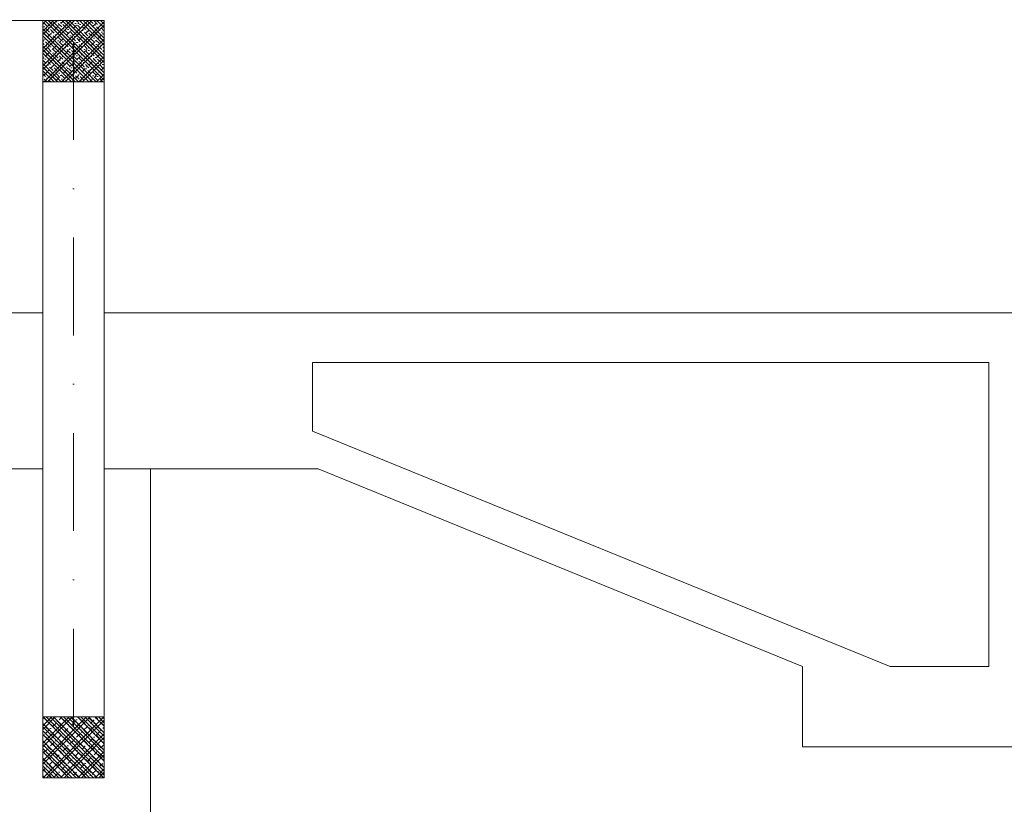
# Model space of a CAD drawing. Header units: millimetres. Extents: x -1695604 to 5289369, y -1488057 to 2187451.
# Tile 116 of 656: x 17825 to 21025, y -33701 to -31153. Entities that reach past the tile are written whole.
import ezdxf

# ---------------------------------------------------------------- set-up
doc = ezdxf.new("R2010")
doc.units = ezdxf.units.MM
doc.linetypes.add('CENTERX2', pattern=[101.6, 63.5, -12.7, 12.7, -12.7])
doc.linetypes.add('DASHDOT', pattern=[25.4, 12.7, -6.35, 0, -6.35])
for name, color, linetype, lineweight in [('A99_N_sraf', 252, 'Continuous', 0), ('A99_N_sraf @ 100', 252, 'Continuous', 0), ('A99_N_sraf @ 200 VP1', 252, 'Continuous', 0), ('A99_N_sraf @ 200 VP10', 252, 'Continuous', 0), ('A99_N_sraf @ 200 VP11', 252, 'Continuous', 0), ('A99_N_sraf @ 200 VP12', 252, 'Continuous', 0), ('A99_N_sraf @ 200 VP13', 252, 'Continuous', 0), ('A99_N_sraf @ 200 VP14', 252, 'Continuous', 0), ('A99_N_sraf @ 200 VP15', 252, 'Continuous', 0), ('A99_N_sraf @ 200 VP16', 252, 'Continuous', 0), ('A99_N_sraf @ 200 VP17', 252, 'Continuous', 0), ('A99_N_sraf @ 200 VP18', 252, 'Continuous', 0), ('A99_N_sraf @ 200 VP19', 252, 'Continuous', 0), ('A99_N_sraf @ 200 VP2', 252, 'Continuous', 0), ('A99_N_sraf @ 200 VP20', 252, 'Continuous', 0), ('A99_N_sraf @ 200 VP21', 252, 'Continuous', 0), ('A99_N_sraf @ 200 VP22', 252, 'Continuous', 0), ('A99_N_sraf @ 200 VP23', 252, 'Continuous', 0), ('A99_N_sraf @ 200 VP24', 252, 'Continuous', 0), ('A99_N_sraf @ 200 VP25', 252, 'Continuous', 0), ('A99_N_sraf @ 200 VP26', 252, 'Continuous', 0), ('A99_N_sraf @ 200 VP27', 252, 'Continuous', 0), ('A99_N_sraf @ 200 VP28', 252, 'Continuous', 0), ('A99_N_sraf @ 200 VP29', 252, 'Continuous', 0), ('A99_N_sraf @ 200 VP3', 252, 'Continuous', 0), ('A99_N_sraf @ 200 VP30', 252, 'Continuous', 0), ('A99_N_sraf @ 200 VP31', 252, 'Continuous', 0), ('A99_N_sraf @ 200 VP32', 252, 'Continuous', 0), ('A99_N_sraf @ 200 VP33', 252, 'Continuous', 0), ('A99_N_sraf @ 200 VP34', 252, 'Continuous', 0), ('A99_N_sraf @ 200 VP35', 252, 'Continuous', 0), ('A99_N_sraf @ 200 VP36', 252, 'Continuous', 0), ('A99_N_sraf @ 200 VP37', 252, 'Continuous', 0), ('A99_N_sraf @ 200 VP38', 252, 'Continuous', 0), ('A99_N_sraf @ 200 VP39', 252, 'Continuous', 0), ('A99_N_sraf @ 200 VP4', 252, 'Continuous', 0), ('A99_N_sraf @ 200 VP40', 252, 'Continuous', 0), ('A99_N_sraf @ 200 VP41', 252, 'Continuous', 0), ('A99_N_sraf @ 200 VP43', 252, 'Continuous', 0), ('A99_N_sraf @ 200 VP46', 252, 'Continuous', 0), ('A99_N_sraf @ 200 VP47', 252, 'Continuous', 0), ('A99_N_sraf @ 200 VP48', 252, 'Continuous', 0), ('A99_N_sraf @ 200 VP49', 252, 'Continuous', 0), ('A99_N_sraf @ 200 VP5', 252, 'Continuous', 0), ('A99_N_sraf @ 200 VP50', 252, 'Continuous', 0), ('A99_N_sraf @ 200 VP51', 252, 'Continuous', 0), ('A99_N_sraf @ 200 VP52', 252, 'Continuous', 0), ('A99_N_sraf @ 200 VP53', 252, 'Continuous', 0), ('A99_N_sraf @ 200 VP54', 252, 'Continuous', 0), ('A99_N_sraf @ 200 VP55', 252, 'Continuous', 0), ('A99_N_sraf @ 200 VP6', 252, 'Continuous', 0), ('A99_N_sraf @ 200 VP7', 252, 'Continuous', 0), ('A99_N_sraf @ 200 VP8', 252, 'Continuous', 0), ('A99_N_sraf @ 200 VP9', 252, 'Continuous', 0), ('A99_N_sraf @ 200 VPModel', 252, 'Continuous', 0), ('A99_N_sraf @ 50 (2) VP42', 252, 'Continuous', 0), ('A99_N_sraf @ 50 (2) VP44', 252, 'Continuous', 0), ('A99_N_sraf @ 50 (2) VP45', 252, 'Continuous', 0), ('A99_N_sraf @ 50 (2) VPModel', 252, 'Continuous', 0), ('A99_S_kce-pohl', 7, 'Continuous', 5), ('A99_S_kce-rez-sil', 7, 'Continuous', 15), ('A99_S_osy', 1, 'CENTERX2', 5)]:
    doc.layers.add(name, color=color, linetype=linetype, lineweight=lineweight)
pattern_1 = [(45, (12240, -250), (-28.28427, 28.28427), []), (45, (12251.314, -250), (-28.28427, 28.28427), []), (45, (12273.94, -250), (-16.970563, 39.59798), [16, -8, 0, -8])]
pattern_2 = [(315, (-250, -12240), (28.28427, 28.28427), []), (315, (-250, -12251.314), (28.28427, 28.28427), []), (315, (-250, -12273.94), (39.59798, 16.97056), [16, -8, 0, -8])]
pattern_3 = [(135, (250, 12240), (-28.28427, -28.28427), []), (135, (250, 12251.314), (-28.28427, -28.28427), []), (135, (250, 12273.94), (-39.59798, -16.970563), [16, -8, 0, -8])]
pattern_4 = [(45, (12240, -2450), (-28.28427, 28.28427), []), (45, (12251.314, -2450), (-28.28427, 28.28427), []), (45, (12273.94, -2450), (-16.970563, 39.59798), [16, -8, 0, -8])]
pattern_5 = [(315, (-2450, -12240), (28.28427, 28.28427), []), (315, (-2450, -12251.314), (28.28427, 28.28427), []), (315, (-2450, -12273.94), (39.59798, 16.970563), [16, -8, 0, -8])]
pattern_6 = [(135, (2450, 12240), (-28.28427, -28.28427), []), (135, (2450, 12251.314), (-28.28427, -28.28427), []), (135, (2450, 12273.94), (-39.59798, -16.970563), [16, -8, 0, -8])]

# ---------------------------------------------------------------- blocks, each defined once
blk = doc.blocks.new('*U6448')
at = {"layer": 'A99_N_sraf @ 100', "lineweight": 0, "ltscale": 2, "transparency": 33554687}
h = blk.add_hatch(dxfattribs=at)
h.set_pattern_fill('ZELEZOBETON', color=256, scale=8)
h.set_pattern_definition(pattern_1)
h.paths.add_polyline_path([(18100, -31355), (18100, -31155), (17900, -31155), (17900, -31355)])
at = {"layer": 'A99_N_sraf @ 200 VP1', "lineweight": 0, "ltscale": 2, "transparency": 33554687}
h = blk.add_hatch(dxfattribs=at)
h.set_pattern_fill('ZELEZOBETON', color=256, scale=8)
h.set_pattern_definition(pattern_1)
h.paths.add_polyline_path([(18100, -31355), (18100, -31155), (17900, -31155), (17900, -31355)])
at = {"layer": 'A99_N_sraf @ 200 VP10', "lineweight": 0, "ltscale": 2, "transparency": 33554687}
h = blk.add_hatch(dxfattribs=at)
h.set_pattern_fill('ZELEZOBETON', color=256, scale=8)
h.set_pattern_definition(pattern_1)
h.paths.add_polyline_path([(18100, -31355), (18100, -31155), (17900, -31155), (17900, -31355)])
at = {"layer": 'A99_N_sraf @ 200 VP11', "lineweight": 0, "ltscale": 2, "transparency": 33554687}
h = blk.add_hatch(dxfattribs=at)
h.set_pattern_fill('ZELEZOBETON', color=256, scale=8)
h.set_pattern_definition(pattern_1)
h.paths.add_polyline_path([(18100, -31355), (18100, -31155), (17900, -31155), (17900, -31355)])
at = {"layer": 'A99_N_sraf @ 200 VP12', "lineweight": 0, "ltscale": 2, "transparency": 33554687}
h = blk.add_hatch(dxfattribs=at)
h.set_pattern_fill('ZELEZOBETON', color=256, scale=8)
h.set_pattern_definition(pattern_1)
h.paths.add_polyline_path([(18100, -31355), (18100, -31155), (17900, -31155), (17900, -31355)])
at = {"layer": 'A99_N_sraf @ 200 VP13', "lineweight": 0, "ltscale": 2, "transparency": 33554687}
h = blk.add_hatch(dxfattribs=at)
h.set_pattern_fill('ZELEZOBETON', color=256, scale=8)
h.set_pattern_definition(pattern_2)
h.paths.add_polyline_path([(18100, -31355), (18100, -31155), (17900, -31155), (17900, -31355)])
at = {"layer": 'A99_N_sraf @ 200 VP14', "lineweight": 0, "ltscale": 2, "transparency": 33554687}
h = blk.add_hatch(dxfattribs=at)
h.set_pattern_fill('ZELEZOBETON', color=256, scale=8)
h.set_pattern_definition(pattern_2)
h.paths.add_polyline_path([(18100, -31355), (18100, -31155), (17900, -31155), (17900, -31355)])
at = {"layer": 'A99_N_sraf @ 200 VP15', "lineweight": 0, "ltscale": 2, "transparency": 33554687}
h = blk.add_hatch(dxfattribs=at)
h.set_pattern_fill('ZELEZOBETON', color=256, scale=8)
h.set_pattern_definition(pattern_1)
h.paths.add_polyline_path([(18100, -31355), (18100, -31155), (17900, -31155), (17900, -31355)])
at = {"layer": 'A99_N_sraf @ 200 VP16', "lineweight": 0, "ltscale": 2, "transparency": 33554687}
h = blk.add_hatch(dxfattribs=at)
h.set_pattern_fill('ZELEZOBETON', color=256, scale=8)
h.set_pattern_definition(pattern_1)
h.paths.add_polyline_path([(18100, -31355), (18100, -31155), (17900, -31155), (17900, -31355)])
at = {"layer": 'A99_N_sraf @ 200 VP17', "lineweight": 0, "ltscale": 2, "transparency": 33554687}
h = blk.add_hatch(dxfattribs=at)
h.set_pattern_fill('ZELEZOBETON', color=256, scale=8)
h.set_pattern_definition(pattern_1)
h.paths.add_polyline_path([(18100, -31355), (18100, -31155), (17900, -31155), (17900, -31355)])
at = {"layer": 'A99_N_sraf @ 200 VP18', "lineweight": 0, "ltscale": 2, "transparency": 33554687}
h = blk.add_hatch(dxfattribs=at)
h.set_pattern_fill('ZELEZOBETON', color=256, scale=8)
h.set_pattern_definition(pattern_2)
h.paths.add_polyline_path([(18100, -31355), (18100, -31155), (17900, -31155), (17900, -31355)])
at = {"layer": 'A99_N_sraf @ 200 VP19', "lineweight": 0, "ltscale": 2, "transparency": 33554687}
h = blk.add_hatch(dxfattribs=at)
h.set_pattern_fill('ZELEZOBETON', color=256, scale=8)
h.set_pattern_definition(pattern_1)
h.paths.add_polyline_path([(18100, -31355), (18100, -31155), (17900, -31155), (17900, -31355)])
at = {"layer": 'A99_N_sraf @ 200 VP2', "lineweight": 0, "ltscale": 2, "transparency": 33554687}
h = blk.add_hatch(dxfattribs=at)
h.set_pattern_fill('ZELEZOBETON', color=256, scale=8)
h.set_pattern_definition(pattern_1)
h.paths.add_polyline_path([(18100, -31355), (18100, -31155), (17900, -31155), (17900, -31355)])
at = {"layer": 'A99_N_sraf @ 200 VP20', "lineweight": 0, "ltscale": 2, "transparency": 33554687}
h = blk.add_hatch(dxfattribs=at)
h.set_pattern_fill('ZELEZOBETON', color=256, scale=8)
h.set_pattern_definition(pattern_1)
h.paths.add_polyline_path([(18100, -31355), (18100, -31155), (17900, -31155), (17900, -31355)])
at = {"layer": 'A99_N_sraf @ 200 VP21', "lineweight": 0, "ltscale": 2, "transparency": 33554687}
h = blk.add_hatch(dxfattribs=at)
h.set_pattern_fill('ZELEZOBETON', color=256, scale=8)
h.set_pattern_definition(pattern_1)
h.paths.add_polyline_path([(18100, -31355), (18100, -31155), (17900, -31155), (17900, -31355)])
at = {"layer": 'A99_N_sraf @ 200 VP22', "lineweight": 0, "ltscale": 2, "transparency": 33554687}
h = blk.add_hatch(dxfattribs=at)
h.set_pattern_fill('ZELEZOBETON', color=256, scale=8)
h.set_pattern_definition(pattern_1)
h.paths.add_polyline_path([(18100, -31355), (18100, -31155), (17900, -31155), (17900, -31355)])
at = {"layer": 'A99_N_sraf @ 200 VP23', "lineweight": 0, "ltscale": 2, "transparency": 33554687}
h = blk.add_hatch(dxfattribs=at)
h.set_pattern_fill('ZELEZOBETON', color=256, scale=8)
h.set_pattern_definition(pattern_1)
h.paths.add_polyline_path([(18100, -31355), (18100, -31155), (17900, -31155), (17900, -31355)])
at = {"layer": 'A99_N_sraf @ 200 VP24', "lineweight": 0, "ltscale": 2, "transparency": 33554687}
h = blk.add_hatch(dxfattribs=at)
h.set_pattern_fill('ZELEZOBETON', color=256, scale=8)
h.set_pattern_definition(pattern_2)
h.paths.add_polyline_path([(18100, -31355), (18100, -31155), (17900, -31155), (17900, -31355)])
at = {"layer": 'A99_N_sraf @ 200 VP25', "lineweight": 0, "ltscale": 2, "transparency": 33554687}
h = blk.add_hatch(dxfattribs=at)
h.set_pattern_fill('ZELEZOBETON', color=256, scale=8)
h.set_pattern_definition(pattern_1)
h.paths.add_polyline_path([(18100, -31355), (18100, -31155), (17900, -31155), (17900, -31355)])
at = {"layer": 'A99_N_sraf @ 200 VP26', "lineweight": 0, "ltscale": 2, "transparency": 33554687}
h = blk.add_hatch(dxfattribs=at)
h.set_pattern_fill('ZELEZOBETON', color=256, scale=8)
h.set_pattern_definition(pattern_1)
h.paths.add_polyline_path([(18100, -31355), (18100, -31155), (17900, -31155), (17900, -31355)])
at = {"layer": 'A99_N_sraf @ 200 VP27', "lineweight": 0, "ltscale": 2, "transparency": 33554687}
h = blk.add_hatch(dxfattribs=at)
h.set_pattern_fill('ZELEZOBETON', color=256, scale=8)
h.set_pattern_definition(pattern_1)
h.paths.add_polyline_path([(18100, -31355), (18100, -31155), (17900, -31155), (17900, -31355)])
at = {"layer": 'A99_N_sraf @ 200 VP28', "lineweight": 0, "ltscale": 2, "transparency": 33554687}
h = blk.add_hatch(dxfattribs=at)
h.set_pattern_fill('ZELEZOBETON', color=256, scale=8)
h.set_pattern_definition(pattern_1)
h.paths.add_polyline_path([(18100, -31355), (18100, -31155), (17900, -31155), (17900, -31355)])
at = {"layer": 'A99_N_sraf @ 200 VP29', "lineweight": 0, "ltscale": 2, "transparency": 33554687}
h = blk.add_hatch(dxfattribs=at)
h.set_pattern_fill('ZELEZOBETON', color=256, scale=8)
h.set_pattern_definition(pattern_1)
h.paths.add_polyline_path([(18100, -31355), (18100, -31155), (17900, -31155), (17900, -31355)])
at = {"layer": 'A99_N_sraf @ 200 VP3', "lineweight": 0, "ltscale": 2, "transparency": 33554687}
h = blk.add_hatch(dxfattribs=at)
h.set_pattern_fill('ZELEZOBETON', color=256, scale=8)
h.set_pattern_definition(pattern_1)
h.paths.add_polyline_path([(18100, -31355), (18100, -31155), (17900, -31155), (17900, -31355)])
at = {"layer": 'A99_N_sraf @ 200 VP30', "lineweight": 0, "ltscale": 2, "transparency": 33554687}
h = blk.add_hatch(dxfattribs=at)
h.set_pattern_fill('ZELEZOBETON', color=256, scale=8)
h.set_pattern_definition(pattern_1)
h.paths.add_polyline_path([(18100, -31355), (18100, -31155), (17900, -31155), (17900, -31355)])
at = {"layer": 'A99_N_sraf @ 200 VP31', "lineweight": 0, "ltscale": 2, "transparency": 33554687}
h = blk.add_hatch(dxfattribs=at)
h.set_pattern_fill('ZELEZOBETON', color=256, scale=8)
h.set_pattern_definition(pattern_1)
h.paths.add_polyline_path([(18100, -31355), (18100, -31155), (17900, -31155), (17900, -31355)])
at = {"layer": 'A99_N_sraf @ 200 VP32', "lineweight": 0, "ltscale": 2, "transparency": 33554687}
h = blk.add_hatch(dxfattribs=at)
h.set_pattern_fill('ZELEZOBETON', color=256, scale=8)
h.set_pattern_definition(pattern_1)
h.paths.add_polyline_path([(18100, -31355), (18100, -31155), (17900, -31155), (17900, -31355)])
at = {"layer": 'A99_N_sraf @ 200 VP33', "lineweight": 0, "ltscale": 2, "transparency": 33554687}
h = blk.add_hatch(dxfattribs=at)
h.set_pattern_fill('ZELEZOBETON', color=256, scale=8)
h.set_pattern_definition(pattern_1)
h.paths.add_polyline_path([(18100, -31355), (18100, -31155), (17900, -31155), (17900, -31355)])
at = {"layer": 'A99_N_sraf @ 200 VP34', "lineweight": 0, "ltscale": 2, "transparency": 33554687}
h = blk.add_hatch(dxfattribs=at)
h.set_pattern_fill('ZELEZOBETON', color=256, scale=8)
h.set_pattern_definition(pattern_1)
h.paths.add_polyline_path([(18100, -31355), (18100, -31155), (17900, -31155), (17900, -31355)])
at = {"layer": 'A99_N_sraf @ 200 VP35', "lineweight": 0, "ltscale": 2, "transparency": 33554687}
h = blk.add_hatch(dxfattribs=at)
h.set_pattern_fill('ZELEZOBETON', color=256, scale=8)
h.set_pattern_definition(pattern_1)
h.paths.add_polyline_path([(18100, -31355), (18100, -31155), (17900, -31155), (17900, -31355)])
at = {"layer": 'A99_N_sraf @ 200 VP36', "lineweight": 0, "ltscale": 2, "transparency": 33554687}
h = blk.add_hatch(dxfattribs=at)
h.set_pattern_fill('ZELEZOBETON', color=256, scale=8)
h.set_pattern_definition(pattern_1)
h.paths.add_polyline_path([(18100, -31355), (18100, -31155), (17900, -31155), (17900, -31355)])
at = {"layer": 'A99_N_sraf @ 200 VP37', "lineweight": 0, "ltscale": 2, "transparency": 33554687}
h = blk.add_hatch(dxfattribs=at)
h.set_pattern_fill('ZELEZOBETON', color=256, scale=8)
h.set_pattern_definition(pattern_1)
h.paths.add_polyline_path([(18100, -31355), (18100, -31155), (17900, -31155), (17900, -31355)])
at = {"layer": 'A99_N_sraf @ 200 VP38', "lineweight": 0, "ltscale": 2, "transparency": 33554687}
h = blk.add_hatch(dxfattribs=at)
h.set_pattern_fill('ZELEZOBETON', color=256, scale=8)
h.set_pattern_definition(pattern_1)
h.paths.add_polyline_path([(18100, -31355), (18100, -31155), (17900, -31155), (17900, -31355)])
at = {"layer": 'A99_N_sraf @ 200 VP39', "lineweight": 0, "ltscale": 2, "transparency": 33554687}
h = blk.add_hatch(dxfattribs=at)
h.set_pattern_fill('ZELEZOBETON', color=256, scale=8)
h.set_pattern_definition(pattern_1)
h.paths.add_polyline_path([(18100, -31355), (18100, -31155), (17900, -31155), (17900, -31355)])
at = {"layer": 'A99_N_sraf @ 200 VP4', "lineweight": 0, "ltscale": 2, "transparency": 33554687}
h = blk.add_hatch(dxfattribs=at)
h.set_pattern_fill('ZELEZOBETON', color=256, scale=8)
h.set_pattern_definition(pattern_1)
h.paths.add_polyline_path([(18100, -31355), (18100, -31155), (17900, -31155), (17900, -31355)])
at = {"layer": 'A99_N_sraf @ 200 VP40', "lineweight": 0, "ltscale": 2, "transparency": 33554687}
h = blk.add_hatch(dxfattribs=at)
h.set_pattern_fill('ZELEZOBETON', color=256, scale=8)
h.set_pattern_definition(pattern_1)
h.paths.add_polyline_path([(18100, -31355), (18100, -31155), (17900, -31155), (17900, -31355)])
at = {"layer": 'A99_N_sraf @ 200 VP41', "lineweight": 0, "ltscale": 2, "transparency": 33554687}
h = blk.add_hatch(dxfattribs=at)
h.set_pattern_fill('ZELEZOBETON', color=256, scale=8)
h.set_pattern_definition(pattern_3)
h.paths.add_polyline_path([(18100, -31355), (18100, -31155), (17900, -31155), (17900, -31355)])
at = {"layer": 'A99_N_sraf @ 200 VP43', "lineweight": 0, "ltscale": 2, "transparency": 33554687}
h = blk.add_hatch(dxfattribs=at)
h.set_pattern_fill('ZELEZOBETON', color=256, scale=8)
h.set_pattern_definition(pattern_1)
h.paths.add_polyline_path([(18100, -31355), (18100, -31155), (17900, -31155), (17900, -31355)])
at = {"layer": 'A99_N_sraf @ 200 VP46', "lineweight": 0, "ltscale": 2, "transparency": 33554687}
h = blk.add_hatch(dxfattribs=at)
h.set_pattern_fill('ZELEZOBETON', color=256, scale=8)
h.set_pattern_definition(pattern_1)
h.paths.add_polyline_path([(18100, -31355), (18100, -31155), (17900, -31155), (17900, -31355)])
at = {"layer": 'A99_N_sraf @ 200 VP47', "lineweight": 0, "ltscale": 2, "transparency": 33554687}
h = blk.add_hatch(dxfattribs=at)
h.set_pattern_fill('ZELEZOBETON', color=256, scale=8)
h.set_pattern_definition(pattern_1)
h.paths.add_polyline_path([(18100, -31355), (18100, -31155), (17900, -31155), (17900, -31355)])
at = {"layer": 'A99_N_sraf @ 200 VP48', "lineweight": 0, "ltscale": 2, "transparency": 33554687}
h = blk.add_hatch(dxfattribs=at)
h.set_pattern_fill('ZELEZOBETON', color=256, scale=8)
h.set_pattern_definition(pattern_1)
h.paths.add_polyline_path([(18100, -31355), (18100, -31155), (17900, -31155), (17900, -31355)])
at = {"layer": 'A99_N_sraf @ 200 VP49', "lineweight": 0, "ltscale": 2, "transparency": 33554687}
h = blk.add_hatch(dxfattribs=at)
h.set_pattern_fill('ZELEZOBETON', color=256, scale=8)
h.set_pattern_definition(pattern_1)
h.paths.add_polyline_path([(18100, -31355), (18100, -31155), (17900, -31155), (17900, -31355)])
at = {"layer": 'A99_N_sraf @ 200 VP5', "lineweight": 0, "ltscale": 2, "transparency": 33554687}
h = blk.add_hatch(dxfattribs=at)
h.set_pattern_fill('ZELEZOBETON', color=256, scale=8)
h.set_pattern_definition(pattern_1)
h.paths.add_polyline_path([(18100, -31355), (18100, -31155), (17900, -31155), (17900, -31355)])
at = {"layer": 'A99_N_sraf @ 200 VP50', "lineweight": 0, "ltscale": 2, "transparency": 33554687}
h = blk.add_hatch(dxfattribs=at)
h.set_pattern_fill('ZELEZOBETON', color=256, scale=8)
h.set_pattern_definition(pattern_1)
h.paths.add_polyline_path([(18100, -31355), (18100, -31155), (17900, -31155), (17900, -31355)])
at = {"layer": 'A99_N_sraf @ 200 VP51', "lineweight": 0, "ltscale": 2, "transparency": 33554687}
h = blk.add_hatch(dxfattribs=at)
h.set_pattern_fill('ZELEZOBETON', color=256, scale=8)
h.set_pattern_definition([(135, (250, 12240), (-28.28427, -28.28427), []), (135, (250, 12251.314), (-28.28427, -28.28427), []), (135, (250, 12273.94), (-39.59798, -16.970563), [16, -8, 0, -8])])
h.paths.add_polyline_path([(18100, -31355), (18100, -31155), (17900, -31155), (17900, -31355)])
at = {"layer": 'A99_N_sraf @ 200 VP52', "lineweight": 0, "ltscale": 2, "transparency": 33554687}
h = blk.add_hatch(dxfattribs=at)
h.set_pattern_fill('ZELEZOBETON', color=256, scale=8)
h.set_pattern_definition(pattern_1)
h.paths.add_polyline_path([(18100, -31355), (18100, -31155), (17900, -31155), (17900, -31355)])
at = {"layer": 'A99_N_sraf @ 200 VP53', "lineweight": 0, "ltscale": 2, "transparency": 33554687}
h = blk.add_hatch(dxfattribs=at)
h.set_pattern_fill('ZELEZOBETON', color=256, scale=8)
h.set_pattern_definition(pattern_1)
h.paths.add_polyline_path([(18100, -31355), (18100, -31155), (17900, -31155), (17900, -31355)])
at = {"layer": 'A99_N_sraf @ 200 VP54', "lineweight": 0, "ltscale": 2, "transparency": 33554687}
h = blk.add_hatch(dxfattribs=at)
h.set_pattern_fill('ZELEZOBETON', color=256, scale=8)
h.set_pattern_definition(pattern_1)
h.paths.add_polyline_path([(18100, -31355), (18100, -31155), (17900, -31155), (17900, -31355)])
at = {"layer": 'A99_N_sraf @ 200 VP55', "lineweight": 0, "ltscale": 2, "transparency": 33554687}
h = blk.add_hatch(dxfattribs=at)
h.set_pattern_fill('ZELEZOBETON', color=256, scale=8)
h.set_pattern_definition(pattern_1)
h.paths.add_polyline_path([(18100, -31355), (18100, -31155), (17900, -31155), (17900, -31355)])
at = {"layer": 'A99_N_sraf @ 200 VP6', "lineweight": 0, "ltscale": 2, "transparency": 33554687}
h = blk.add_hatch(dxfattribs=at)
h.set_pattern_fill('ZELEZOBETON', color=256, scale=8)
h.set_pattern_definition(pattern_1)
h.paths.add_polyline_path([(18100, -31355), (18100, -31155), (17900, -31155), (17900, -31355)])
at = {"layer": 'A99_N_sraf @ 200 VP7', "lineweight": 0, "ltscale": 2, "transparency": 33554687}
h = blk.add_hatch(dxfattribs=at)
h.set_pattern_fill('ZELEZOBETON', color=256, scale=8)
h.set_pattern_definition(pattern_1)
h.paths.add_polyline_path([(18100, -31355), (18100, -31155), (17900, -31155), (17900, -31355)])
at = {"layer": 'A99_N_sraf @ 200 VP8', "lineweight": 0, "ltscale": 2, "transparency": 33554687}
h = blk.add_hatch(dxfattribs=at)
h.set_pattern_fill('ZELEZOBETON', color=256, scale=8)
h.set_pattern_definition(pattern_1)
h.paths.add_polyline_path([(18100, -31355), (18100, -31155), (17900, -31155), (17900, -31355)])
at = {"layer": 'A99_N_sraf @ 200 VP9', "lineweight": 0, "ltscale": 2, "transparency": 33554687}
h = blk.add_hatch(dxfattribs=at)
h.set_pattern_fill('ZELEZOBETON', color=256, scale=8)
h.set_pattern_definition(pattern_1)
h.paths.add_polyline_path([(18100, -31355), (18100, -31155), (17900, -31155), (17900, -31355)])
at = {"layer": 'A99_N_sraf @ 200 VPModel', "lineweight": 0, "ltscale": 2, "transparency": 33554687}
h = blk.add_hatch(dxfattribs=at)
h.set_pattern_fill('ZELEZOBETON', color=256, scale=8)
h.set_pattern_definition(pattern_1)
h.paths.add_polyline_path([(18100, -31355), (18100, -31155), (17900, -31155), (17900, -31355)])
at = {"layer": 'A99_N_sraf @ 50 (2) VP42', "lineweight": 0, "ltscale": 2, "transparency": 33554687}
h = blk.add_hatch(dxfattribs=at)
h.set_pattern_fill('ZELEZOBETON', color=256, scale=8)
h.set_pattern_definition(pattern_3)
h.paths.add_polyline_path([(18100, -31355), (18100, -31155), (17900, -31155), (17900, -31355)])
at = {"layer": 'A99_N_sraf @ 50 (2) VP44', "lineweight": 0, "ltscale": 2, "transparency": 33554687}
h = blk.add_hatch(dxfattribs=at)
h.set_pattern_fill('ZELEZOBETON', color=256, scale=8)
h.set_pattern_definition(pattern_1)
h.paths.add_polyline_path([(18100, -31355), (18100, -31155), (17900, -31155), (17900, -31355)])
at = {"layer": 'A99_N_sraf @ 50 (2) VP45', "lineweight": 0, "ltscale": 2, "transparency": 33554687}
h = blk.add_hatch(dxfattribs=at)
h.set_pattern_fill('ZELEZOBETON', color=256, scale=8)
h.set_pattern_definition(pattern_3)
h.paths.add_polyline_path([(18100, -31355), (18100, -31155), (17900, -31155), (17900, -31355)])
at = {"layer": 'A99_N_sraf @ 50 (2) VPModel', "lineweight": 0, "ltscale": 2, "transparency": 33554687}
h = blk.add_hatch(dxfattribs=at)
h.set_pattern_fill('ZELEZOBETON', color=256, scale=8)
h.set_pattern_definition(pattern_1)
h.paths.add_polyline_path([(18100, -31355), (18100, -31155), (17900, -31155), (17900, -31355)])
blk = doc.blocks.new('*U6449')
at = {"layer": 'A99_N_sraf @ 100', "lineweight": 0, "ltscale": 2, "transparency": 33554687}
h = blk.add_hatch(dxfattribs=at)
h.set_pattern_fill('ZELEZOBETON', color=256, scale=8)
h.set_pattern_definition(pattern_4)
h.paths.add_polyline_path([(18100, -33615), (18100, -33417.3), (17900, -33417.3), (17900, -33615)])
at = {"layer": 'A99_N_sraf @ 200 VP1', "lineweight": 0, "ltscale": 2, "transparency": 33554687}
h = blk.add_hatch(dxfattribs=at)
h.set_pattern_fill('ZELEZOBETON', color=256, scale=8)
h.set_pattern_definition(pattern_4)
h.paths.add_polyline_path([(18100, -33615), (18100, -33417.3), (17900, -33417.3), (17900, -33615)])
at = {"layer": 'A99_N_sraf @ 200 VP10', "lineweight": 0, "ltscale": 2, "transparency": 33554687}
h = blk.add_hatch(dxfattribs=at)
h.set_pattern_fill('ZELEZOBETON', color=256, scale=8)
h.set_pattern_definition(pattern_4)
h.paths.add_polyline_path([(18100, -33615), (18100, -33417.3), (17900, -33417.3), (17900, -33615)])
at = {"layer": 'A99_N_sraf @ 200 VP11', "lineweight": 0, "ltscale": 2, "transparency": 33554687}
h = blk.add_hatch(dxfattribs=at)
h.set_pattern_fill('ZELEZOBETON', color=256, scale=8)
h.set_pattern_definition(pattern_4)
h.paths.add_polyline_path([(18100, -33615), (18100, -33417.3), (17900, -33417.3), (17900, -33615)])
at = {"layer": 'A99_N_sraf @ 200 VP12', "lineweight": 0, "ltscale": 2, "transparency": 33554687}
h = blk.add_hatch(dxfattribs=at)
h.set_pattern_fill('ZELEZOBETON', color=256, scale=8)
h.set_pattern_definition(pattern_4)
h.paths.add_polyline_path([(18100, -33615), (18100, -33417.3), (17900, -33417.3), (17900, -33615)])
at = {"layer": 'A99_N_sraf @ 200 VP13', "lineweight": 0, "ltscale": 2, "transparency": 33554687}
h = blk.add_hatch(dxfattribs=at)
h.set_pattern_fill('ZELEZOBETON', color=256, scale=8)
h.set_pattern_definition(pattern_5)
h.paths.add_polyline_path([(18100, -33615), (18100, -33417.3), (17900, -33417.3), (17900, -33615)])
at = {"layer": 'A99_N_sraf @ 200 VP14', "lineweight": 0, "ltscale": 2, "transparency": 33554687}
h = blk.add_hatch(dxfattribs=at)
h.set_pattern_fill('ZELEZOBETON', color=256, scale=8)
h.set_pattern_definition(pattern_5)
h.paths.add_polyline_path([(18100, -33615), (18100, -33417.3), (17900, -33417.3), (17900, -33615)])
at = {"layer": 'A99_N_sraf @ 200 VP15', "lineweight": 0, "ltscale": 2, "transparency": 33554687}
h = blk.add_hatch(dxfattribs=at)
h.set_pattern_fill('ZELEZOBETON', color=256, scale=8)
h.set_pattern_definition(pattern_4)
h.paths.add_polyline_path([(18100, -33615), (18100, -33417.3), (17900, -33417.3), (17900, -33615)])
at = {"layer": 'A99_N_sraf @ 200 VP16', "lineweight": 0, "ltscale": 2, "transparency": 33554687}
h = blk.add_hatch(dxfattribs=at)
h.set_pattern_fill('ZELEZOBETON', color=256, scale=8)
h.set_pattern_definition(pattern_4)
h.paths.add_polyline_path([(18100, -33615), (18100, -33417.3), (17900, -33417.3), (17900, -33615)])
at = {"layer": 'A99_N_sraf @ 200 VP17', "lineweight": 0, "ltscale": 2, "transparency": 33554687}
h = blk.add_hatch(dxfattribs=at)
h.set_pattern_fill('ZELEZOBETON', color=256, scale=8)
h.set_pattern_definition(pattern_4)
h.paths.add_polyline_path([(18100, -33615), (18100, -33417.3), (17900, -33417.3), (17900, -33615)])
at = {"layer": 'A99_N_sraf @ 200 VP18', "lineweight": 0, "ltscale": 2, "transparency": 33554687}
h = blk.add_hatch(dxfattribs=at)
h.set_pattern_fill('ZELEZOBETON', color=256, scale=8)
h.set_pattern_definition(pattern_5)
h.paths.add_polyline_path([(18100, -33615), (18100, -33417.3), (17900, -33417.3), (17900, -33615)])
at = {"layer": 'A99_N_sraf @ 200 VP19', "lineweight": 0, "ltscale": 2, "transparency": 33554687}
h = blk.add_hatch(dxfattribs=at)
h.set_pattern_fill('ZELEZOBETON', color=256, scale=8)
h.set_pattern_definition(pattern_4)
h.paths.add_polyline_path([(18100, -33615), (18100, -33417.3), (17900, -33417.3), (17900, -33615)])
at = {"layer": 'A99_N_sraf @ 200 VP2', "lineweight": 0, "ltscale": 2, "transparency": 33554687}
h = blk.add_hatch(dxfattribs=at)
h.set_pattern_fill('ZELEZOBETON', color=256, scale=8)
h.set_pattern_definition(pattern_4)
h.paths.add_polyline_path([(18100, -33615), (18100, -33417.3), (17900, -33417.3), (17900, -33615)])
at = {"layer": 'A99_N_sraf @ 200 VP20', "lineweight": 0, "ltscale": 2, "transparency": 33554687}
h = blk.add_hatch(dxfattribs=at)
h.set_pattern_fill('ZELEZOBETON', color=256, scale=8)
h.set_pattern_definition(pattern_4)
h.paths.add_polyline_path([(18100, -33615), (18100, -33417.3), (17900, -33417.3), (17900, -33615)])
at = {"layer": 'A99_N_sraf @ 200 VP21', "lineweight": 0, "ltscale": 2, "transparency": 33554687}
h = blk.add_hatch(dxfattribs=at)
h.set_pattern_fill('ZELEZOBETON', color=256, scale=8)
h.set_pattern_definition(pattern_4)
h.paths.add_polyline_path([(18100, -33615), (18100, -33417.3), (17900, -33417.3), (17900, -33615)])
at = {"layer": 'A99_N_sraf @ 200 VP22', "lineweight": 0, "ltscale": 2, "transparency": 33554687}
h = blk.add_hatch(dxfattribs=at)
h.set_pattern_fill('ZELEZOBETON', color=256, scale=8)
h.set_pattern_definition(pattern_4)
h.paths.add_polyline_path([(18100, -33615), (18100, -33417.3), (17900, -33417.3), (17900, -33615)])
at = {"layer": 'A99_N_sraf @ 200 VP23', "lineweight": 0, "ltscale": 2, "transparency": 33554687}
h = blk.add_hatch(dxfattribs=at)
h.set_pattern_fill('ZELEZOBETON', color=256, scale=8)
h.set_pattern_definition(pattern_4)
h.paths.add_polyline_path([(18100, -33615), (18100, -33417.3), (17900, -33417.3), (17900, -33615)])
at = {"layer": 'A99_N_sraf @ 200 VP24', "lineweight": 0, "ltscale": 2, "transparency": 33554687}
h = blk.add_hatch(dxfattribs=at)
h.set_pattern_fill('ZELEZOBETON', color=256, scale=8)
h.set_pattern_definition(pattern_5)
h.paths.add_polyline_path([(18100, -33615), (18100, -33417.3), (17900, -33417.3), (17900, -33615)])
at = {"layer": 'A99_N_sraf @ 200 VP25', "lineweight": 0, "ltscale": 2, "transparency": 33554687}
h = blk.add_hatch(dxfattribs=at)
h.set_pattern_fill('ZELEZOBETON', color=256, scale=8)
h.set_pattern_definition(pattern_4)
h.paths.add_polyline_path([(18100, -33615), (18100, -33417.3), (17900, -33417.3), (17900, -33615)])
at = {"layer": 'A99_N_sraf @ 200 VP26', "lineweight": 0, "ltscale": 2, "transparency": 33554687}
h = blk.add_hatch(dxfattribs=at)
h.set_pattern_fill('ZELEZOBETON', color=256, scale=8)
h.set_pattern_definition(pattern_4)
h.paths.add_polyline_path([(18100, -33615), (18100, -33417.3), (17900, -33417.3), (17900, -33615)])
at = {"layer": 'A99_N_sraf @ 200 VP27', "lineweight": 0, "ltscale": 2, "transparency": 33554687}
h = blk.add_hatch(dxfattribs=at)
h.set_pattern_fill('ZELEZOBETON', color=256, scale=8)
h.set_pattern_definition(pattern_4)
h.paths.add_polyline_path([(18100, -33615), (18100, -33417.3), (17900, -33417.3), (17900, -33615)])
at = {"layer": 'A99_N_sraf @ 200 VP28', "lineweight": 0, "ltscale": 2, "transparency": 33554687}
h = blk.add_hatch(dxfattribs=at)
h.set_pattern_fill('ZELEZOBETON', color=256, scale=8)
h.set_pattern_definition(pattern_4)
h.paths.add_polyline_path([(18100, -33615), (18100, -33417.3), (17900, -33417.3), (17900, -33615)])
at = {"layer": 'A99_N_sraf @ 200 VP29', "lineweight": 0, "ltscale": 2, "transparency": 33554687}
h = blk.add_hatch(dxfattribs=at)
h.set_pattern_fill('ZELEZOBETON', color=256, scale=8)
h.set_pattern_definition(pattern_4)
h.paths.add_polyline_path([(18100, -33615), (18100, -33417.3), (17900, -33417.3), (17900, -33615)])
at = {"layer": 'A99_N_sraf @ 200 VP3', "lineweight": 0, "ltscale": 2, "transparency": 33554687}
h = blk.add_hatch(dxfattribs=at)
h.set_pattern_fill('ZELEZOBETON', color=256, scale=8)
h.set_pattern_definition(pattern_4)
h.paths.add_polyline_path([(18100, -33615), (18100, -33417.3), (17900, -33417.3), (17900, -33615)])
at = {"layer": 'A99_N_sraf @ 200 VP30', "lineweight": 0, "ltscale": 2, "transparency": 33554687}
h = blk.add_hatch(dxfattribs=at)
h.set_pattern_fill('ZELEZOBETON', color=256, scale=8)
h.set_pattern_definition(pattern_4)
h.paths.add_polyline_path([(18100, -33615), (18100, -33417.3), (17900, -33417.3), (17900, -33615)])
at = {"layer": 'A99_N_sraf @ 200 VP31', "lineweight": 0, "ltscale": 2, "transparency": 33554687}
h = blk.add_hatch(dxfattribs=at)
h.set_pattern_fill('ZELEZOBETON', color=256, scale=8)
h.set_pattern_definition(pattern_4)
h.paths.add_polyline_path([(18100, -33615), (18100, -33417.3), (17900, -33417.3), (17900, -33615)])
at = {"layer": 'A99_N_sraf @ 200 VP32', "lineweight": 0, "ltscale": 2, "transparency": 33554687}
h = blk.add_hatch(dxfattribs=at)
h.set_pattern_fill('ZELEZOBETON', color=256, scale=8)
h.set_pattern_definition(pattern_4)
h.paths.add_polyline_path([(18100, -33615), (18100, -33417.3), (17900, -33417.3), (17900, -33615)])
at = {"layer": 'A99_N_sraf @ 200 VP33', "lineweight": 0, "ltscale": 2, "transparency": 33554687}
h = blk.add_hatch(dxfattribs=at)
h.set_pattern_fill('ZELEZOBETON', color=256, scale=8)
h.set_pattern_definition(pattern_4)
h.paths.add_polyline_path([(18100, -33615), (18100, -33417.3), (17900, -33417.3), (17900, -33615)])
at = {"layer": 'A99_N_sraf @ 200 VP34', "lineweight": 0, "ltscale": 2, "transparency": 33554687}
h = blk.add_hatch(dxfattribs=at)
h.set_pattern_fill('ZELEZOBETON', color=256, scale=8)
h.set_pattern_definition(pattern_4)
h.paths.add_polyline_path([(18100, -33615), (18100, -33417.3), (17900, -33417.3), (17900, -33615)])
at = {"layer": 'A99_N_sraf @ 200 VP35', "lineweight": 0, "ltscale": 2, "transparency": 33554687}
h = blk.add_hatch(dxfattribs=at)
h.set_pattern_fill('ZELEZOBETON', color=256, scale=8)
h.set_pattern_definition(pattern_4)
h.paths.add_polyline_path([(18100, -33615), (18100, -33417.3), (17900, -33417.3), (17900, -33615)])
at = {"layer": 'A99_N_sraf @ 200 VP36', "lineweight": 0, "ltscale": 2, "transparency": 33554687}
h = blk.add_hatch(dxfattribs=at)
h.set_pattern_fill('ZELEZOBETON', color=256, scale=8)
h.set_pattern_definition(pattern_4)
h.paths.add_polyline_path([(18100, -33615), (18100, -33417.3), (17900, -33417.3), (17900, -33615)])
at = {"layer": 'A99_N_sraf @ 200 VP37', "lineweight": 0, "ltscale": 2, "transparency": 33554687}
h = blk.add_hatch(dxfattribs=at)
h.set_pattern_fill('ZELEZOBETON', color=256, scale=8)
h.set_pattern_definition(pattern_4)
h.paths.add_polyline_path([(18100, -33615), (18100, -33417.3), (17900, -33417.3), (17900, -33615)])
at = {"layer": 'A99_N_sraf @ 200 VP38', "lineweight": 0, "ltscale": 2, "transparency": 33554687}
h = blk.add_hatch(dxfattribs=at)
h.set_pattern_fill('ZELEZOBETON', color=256, scale=8)
h.set_pattern_definition(pattern_4)
h.paths.add_polyline_path([(18100, -33615), (18100, -33417.3), (17900, -33417.3), (17900, -33615)])
at = {"layer": 'A99_N_sraf @ 200 VP39', "lineweight": 0, "ltscale": 2, "transparency": 33554687}
h = blk.add_hatch(dxfattribs=at)
h.set_pattern_fill('ZELEZOBETON', color=256, scale=8)
h.set_pattern_definition(pattern_4)
h.paths.add_polyline_path([(18100, -33615), (18100, -33417.3), (17900, -33417.3), (17900, -33615)])
at = {"layer": 'A99_N_sraf @ 200 VP4', "lineweight": 0, "ltscale": 2, "transparency": 33554687}
h = blk.add_hatch(dxfattribs=at)
h.set_pattern_fill('ZELEZOBETON', color=256, scale=8)
h.set_pattern_definition(pattern_4)
h.paths.add_polyline_path([(18100, -33615), (18100, -33417.3), (17900, -33417.3), (17900, -33615)])
at = {"layer": 'A99_N_sraf @ 200 VP40', "lineweight": 0, "ltscale": 2, "transparency": 33554687}
h = blk.add_hatch(dxfattribs=at)
h.set_pattern_fill('ZELEZOBETON', color=256, scale=8)
h.set_pattern_definition(pattern_4)
h.paths.add_polyline_path([(18100, -33615), (18100, -33417.3), (17900, -33417.3), (17900, -33615)])
at = {"layer": 'A99_N_sraf @ 200 VP41', "lineweight": 0, "ltscale": 2, "transparency": 33554687}
h = blk.add_hatch(dxfattribs=at)
h.set_pattern_fill('ZELEZOBETON', color=256, scale=8)
h.set_pattern_definition(pattern_6)
h.paths.add_polyline_path([(18100, -33615), (18100, -33417.3), (17900, -33417.3), (17900, -33615)])
at = {"layer": 'A99_N_sraf @ 200 VP43', "lineweight": 0, "ltscale": 2, "transparency": 33554687}
h = blk.add_hatch(dxfattribs=at)
h.set_pattern_fill('ZELEZOBETON', color=256, scale=8)
h.set_pattern_definition(pattern_4)
h.paths.add_polyline_path([(18100, -33615), (18100, -33417.3), (17900, -33417.3), (17900, -33615)])
at = {"layer": 'A99_N_sraf @ 200 VP46', "lineweight": 0, "ltscale": 2, "transparency": 33554687}
h = blk.add_hatch(dxfattribs=at)
h.set_pattern_fill('ZELEZOBETON', color=256, scale=8)
h.set_pattern_definition(pattern_4)
h.paths.add_polyline_path([(18100, -33615), (18100, -33417.3), (17900, -33417.3), (17900, -33615)])
at = {"layer": 'A99_N_sraf @ 200 VP47', "lineweight": 0, "ltscale": 2, "transparency": 33554687}
h = blk.add_hatch(dxfattribs=at)
h.set_pattern_fill('ZELEZOBETON', color=256, scale=8)
h.set_pattern_definition(pattern_4)
h.paths.add_polyline_path([(18100, -33615), (18100, -33417.3), (17900, -33417.3), (17900, -33615)])
at = {"layer": 'A99_N_sraf @ 200 VP48', "lineweight": 0, "ltscale": 2, "transparency": 33554687}
h = blk.add_hatch(dxfattribs=at)
h.set_pattern_fill('ZELEZOBETON', color=256, scale=8)
h.set_pattern_definition(pattern_4)
h.paths.add_polyline_path([(18100, -33615), (18100, -33417.3), (17900, -33417.3), (17900, -33615)])
at = {"layer": 'A99_N_sraf @ 200 VP49', "lineweight": 0, "ltscale": 2, "transparency": 33554687}
h = blk.add_hatch(dxfattribs=at)
h.set_pattern_fill('ZELEZOBETON', color=256, scale=8)
h.set_pattern_definition(pattern_4)
h.paths.add_polyline_path([(18100, -33615), (18100, -33417.3), (17900, -33417.3), (17900, -33615)])
at = {"layer": 'A99_N_sraf @ 200 VP5', "lineweight": 0, "ltscale": 2, "transparency": 33554687}
h = blk.add_hatch(dxfattribs=at)
h.set_pattern_fill('ZELEZOBETON', color=256, scale=8)
h.set_pattern_definition(pattern_4)
h.paths.add_polyline_path([(18100, -33615), (18100, -33417.3), (17900, -33417.3), (17900, -33615)])
at = {"layer": 'A99_N_sraf @ 200 VP50', "lineweight": 0, "ltscale": 2, "transparency": 33554687}
h = blk.add_hatch(dxfattribs=at)
h.set_pattern_fill('ZELEZOBETON', color=256, scale=8)
h.set_pattern_definition(pattern_4)
h.paths.add_polyline_path([(18100, -33615), (18100, -33417.3), (17900, -33417.3), (17900, -33615)])
at = {"layer": 'A99_N_sraf @ 200 VP51', "lineweight": 0, "ltscale": 2, "transparency": 33554687}
h = blk.add_hatch(dxfattribs=at)
h.set_pattern_fill('ZELEZOBETON', color=256, scale=8)
h.set_pattern_definition([(135, (2450, 12240), (-28.28427, -28.28427), []), (135, (2450, 12251.314), (-28.28427, -28.28427), []), (135, (2450, 12273.94), (-39.59798, -16.970563), [16, -8, 0, -8])])
h.paths.add_polyline_path([(18100, -33615), (18100, -33417.3), (17900, -33417.3), (17900, -33615)])
at = {"layer": 'A99_N_sraf @ 200 VP52', "lineweight": 0, "ltscale": 2, "transparency": 33554687}
h = blk.add_hatch(dxfattribs=at)
h.set_pattern_fill('ZELEZOBETON', color=256, scale=8)
h.set_pattern_definition(pattern_4)
h.paths.add_polyline_path([(18100, -33615), (18100, -33417.3), (17900, -33417.3), (17900, -33615)])
at = {"layer": 'A99_N_sraf @ 200 VP53', "lineweight": 0, "ltscale": 2, "transparency": 33554687}
h = blk.add_hatch(dxfattribs=at)
h.set_pattern_fill('ZELEZOBETON', color=256, scale=8)
h.set_pattern_definition(pattern_4)
h.paths.add_polyline_path([(18100, -33615), (18100, -33417.3), (17900, -33417.3), (17900, -33615)])
at = {"layer": 'A99_N_sraf @ 200 VP54', "lineweight": 0, "ltscale": 2, "transparency": 33554687}
h = blk.add_hatch(dxfattribs=at)
h.set_pattern_fill('ZELEZOBETON', color=256, scale=8)
h.set_pattern_definition(pattern_4)
h.paths.add_polyline_path([(18100, -33615), (18100, -33417.3), (17900, -33417.3), (17900, -33615)])
at = {"layer": 'A99_N_sraf @ 200 VP55', "lineweight": 0, "ltscale": 2, "transparency": 33554687}
h = blk.add_hatch(dxfattribs=at)
h.set_pattern_fill('ZELEZOBETON', color=256, scale=8)
h.set_pattern_definition(pattern_4)
h.paths.add_polyline_path([(18100, -33615), (18100, -33417.3), (17900, -33417.3), (17900, -33615)])
at = {"layer": 'A99_N_sraf @ 200 VP6', "lineweight": 0, "ltscale": 2, "transparency": 33554687}
h = blk.add_hatch(dxfattribs=at)
h.set_pattern_fill('ZELEZOBETON', color=256, scale=8)
h.set_pattern_definition(pattern_4)
h.paths.add_polyline_path([(18100, -33615), (18100, -33417.3), (17900, -33417.3), (17900, -33615)])
at = {"layer": 'A99_N_sraf @ 200 VP7', "lineweight": 0, "ltscale": 2, "transparency": 33554687}
h = blk.add_hatch(dxfattribs=at)
h.set_pattern_fill('ZELEZOBETON', color=256, scale=8)
h.set_pattern_definition(pattern_4)
h.paths.add_polyline_path([(18100, -33615), (18100, -33417.3), (17900, -33417.3), (17900, -33615)])
at = {"layer": 'A99_N_sraf @ 200 VP8', "lineweight": 0, "ltscale": 2, "transparency": 33554687}
h = blk.add_hatch(dxfattribs=at)
h.set_pattern_fill('ZELEZOBETON', color=256, scale=8)
h.set_pattern_definition(pattern_4)
h.paths.add_polyline_path([(18100, -33615), (18100, -33417.3), (17900, -33417.3), (17900, -33615)])
at = {"layer": 'A99_N_sraf @ 200 VP9', "lineweight": 0, "ltscale": 2, "transparency": 33554687}
h = blk.add_hatch(dxfattribs=at)
h.set_pattern_fill('ZELEZOBETON', color=256, scale=8)
h.set_pattern_definition(pattern_4)
h.paths.add_polyline_path([(18100, -33615), (18100, -33417.3), (17900, -33417.3), (17900, -33615)])
at = {"layer": 'A99_N_sraf @ 200 VPModel', "lineweight": 0, "ltscale": 2, "transparency": 33554687}
h = blk.add_hatch(dxfattribs=at)
h.set_pattern_fill('ZELEZOBETON', color=256, scale=8)
h.set_pattern_definition(pattern_4)
h.paths.add_polyline_path([(18100, -33615), (18100, -33417.3), (17900, -33417.3), (17900, -33615)])
at = {"layer": 'A99_N_sraf @ 50 (2) VP42', "lineweight": 0, "ltscale": 2, "transparency": 33554687}
h = blk.add_hatch(dxfattribs=at)
h.set_pattern_fill('ZELEZOBETON', color=256, scale=8)
h.set_pattern_definition(pattern_6)
h.paths.add_polyline_path([(18100, -33615), (18100, -33417.3), (17900, -33417.3), (17900, -33615)])
at = {"layer": 'A99_N_sraf @ 50 (2) VP44', "lineweight": 0, "ltscale": 2, "transparency": 33554687}
h = blk.add_hatch(dxfattribs=at)
h.set_pattern_fill('ZELEZOBETON', color=256, scale=8)
h.set_pattern_definition(pattern_4)
h.paths.add_polyline_path([(18100, -33615), (18100, -33417.3), (17900, -33417.3), (17900, -33615)])
at = {"layer": 'A99_N_sraf @ 50 (2) VP45', "lineweight": 0, "ltscale": 2, "transparency": 33554687}
h = blk.add_hatch(dxfattribs=at)
h.set_pattern_fill('ZELEZOBETON', color=256, scale=8)
h.set_pattern_definition(pattern_6)
h.paths.add_polyline_path([(18100, -33615), (18100, -33417.3), (17900, -33417.3), (17900, -33615)])
at = {"layer": 'A99_N_sraf @ 50 (2) VPModel', "lineweight": 0, "ltscale": 2, "transparency": 33554687}
h = blk.add_hatch(dxfattribs=at)
h.set_pattern_fill('ZELEZOBETON', color=256, scale=8)
h.set_pattern_definition(pattern_4)
h.paths.add_polyline_path([(18100, -33615), (18100, -33417.3), (17900, -33417.3), (17900, -33615)])

msp = doc.modelspace()

# ---------------------------------------------------------------- linework, layer by layer
at = {"layer": 'A99_S_kce-pohl', "linetype": 'Continuous'}
for p, q in [((17900, -31155), (12100, -31155)), ((17900, -33415), (17900, -31155)), ((18100, -33415), (18100, -31155)), ((17900, -32105), (12100, -32105)), ((23900, -32105), (18100, -32105)), ((20975, -32265.9), (18776.8, -32265.9)), ((18776.8, -32488.9), (18776.8, -32265.9)), ((20975, -33253.1), (20975, -32265.9)), ((20653.5, -33253.1), (18776.8, -32488.9)), ((17900, -32611.9), (17750, -32611.9)), ((18100, -32611.9), (18794.8, -32611.9)), ((18250, -44635), (18250, -32611.9)), ((20369.5, -33253.1), (18794.8, -32611.9)), ((20369.5, -33515), (20369.5, -33253.1)), ((20653.5, -33253.1), (20975, -33253.1)), ((27630.5, -33515), (20369.5, -33515))]:
    msp.add_line(p, q, dxfattribs=at)
at = {"layer": 'A99_S_kce-rez-sil', "linetype": 'Continuous', "flags": 128}
for points in [[(17900, -31155), (18100, -31155), (18100, -31355), (17900, -31355)], [(17900, -33417.3), (18100, -33417.3), (18100, -33615), (17900, -33615)]]:
    msp.add_lwpolyline(points, close=True, dxfattribs=at)
at = {"layer": 'A99_S_osy', "linetype": 'DASHDOT', "lineweight": 5, "ltscale": 25}
msp.add_line((18000, -28685), (18000, -47075), dxfattribs=at)

# ---------------------------------------------------------------- block references
at = {"layer": 'A99_N_sraf', "color": 3, "linetype": 'Continuous', "lineweight": 18}
for name in ['*U6448', '*U6449']:
    msp.add_blockref(name, (0, 0), dxfattribs=at)

doc.saveas('drawing.dxf')
